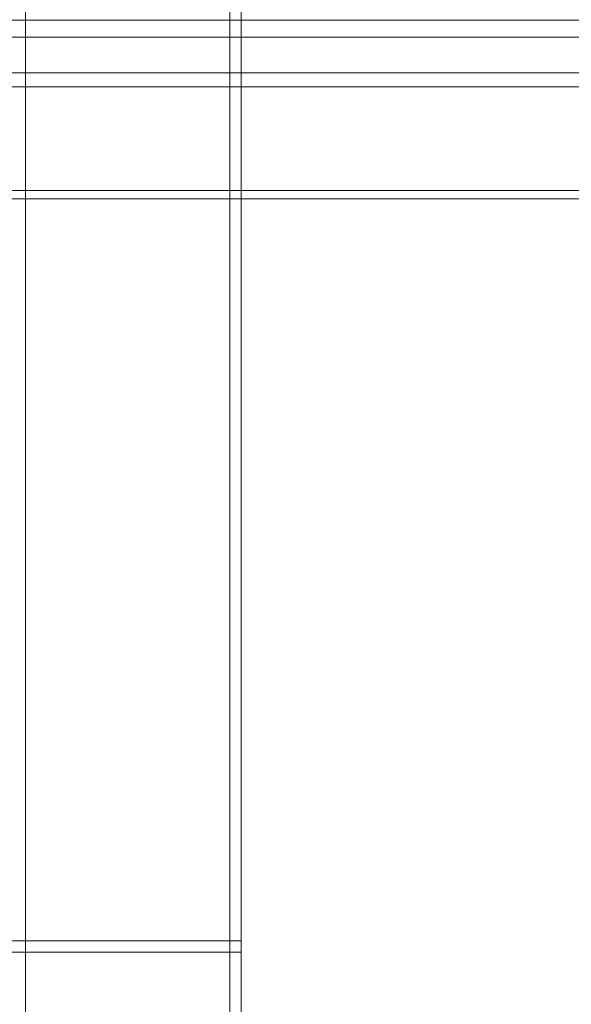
# Model space of a CAD drawing. Header units: millimetres. Extents: x -4395 to 65662, y -65530 to 6847.
# Tile 393 of 656: x 1542 to 1736, y -34887 to -34540. Entities that reach past the tile are written whole.
import ezdxf

# ---------------------------------------------------------------- set-up
doc = ezdxf.new("R2010")
doc.units = ezdxf.units.MM
doc.layers.add('frontal_C03', color=7, linetype='Continuous', lineweight=0)
doc.layers.add('frontal_secador', color=7, linetype='Continuous', lineweight=0)

msp = doc.modelspace()

# ---------------------------------------------------------------- linework, layer by layer
at = {"layer": 'frontal_C03'}
for p, q in [((1544, -35988), (1544, -33352.082)), ((1616, -33352.082), (1616, -35988)), ((1620, -35988), (1620, -33352.082)), ((1544, -35988), (1544, -34081.095)), ((1616, -34081.095), (1616, -35988)), ((1620, -35988), (1620, -34081.095)), ((-1580, -34864.401), (1620, -34864.401)), ((1620, -34864.401), (1620, -34944.401)), ((1620, -34864.401), (1620, -34868.401)), ((1620, -34868.401), (-1580, -34868.401)), ((1620, -34940.401), (1620, -34868.401))]:
    msp.add_line(p, q, dxfattribs=at)
at = {"layer": 'frontal_secador'}
for p, q in [((1400, -34540), (2200, -34540)), ((1400, -34546), (2200, -34546)), ((1325, -34558.5), (2125, -34558.5)), ((1325, -34563.5), (2125, -34563.5)), ((1400, -34600), (1790, -34600)), ((1400, -34603), (1790, -34603))]:
    msp.add_line(p, q, dxfattribs=at)

doc.saveas('drawing.dxf')
